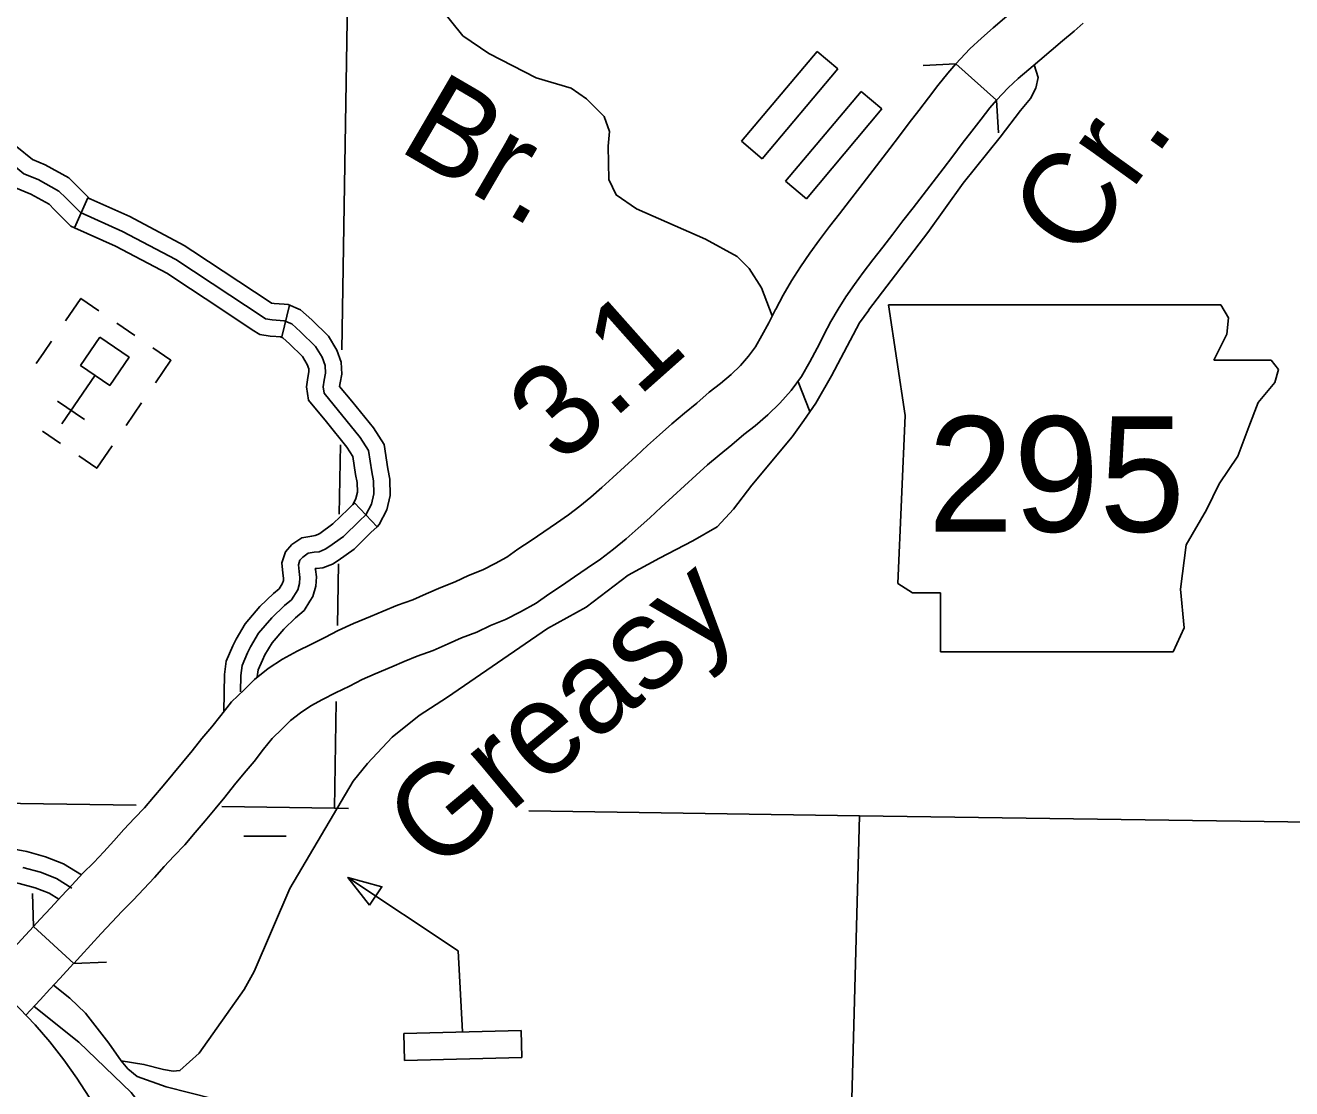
# Model space of a CAD drawing. Extents: x 0 to 3171, y 0 to 2059.
# Drawn here: x 1206.3 to 1303, y 574.1 to 655.3 of the extents above; entities that cross this region are included whole.
import ezdxf

# ---------------------------------------------------------------- set-up
doc = ezdxf.new("R2010")
doc.units = 0
for name, color, linetype in [('Level 10', 7, 'Continuous'), ('Level 21', 7, 'Continuous'), ('Level 32', 7, 'Continuous'), ('Level 35', 7, 'Continuous'), ('Level 37', 7, 'Continuous'), ('Level 4', 7, 'Continuous'), ('Level 45', 7, 'Continuous'), ('Level 48', 7, 'Continuous'), ('Level 5', 7, 'Continuous'), ('Level 57', 7, 'Continuous'), ('Level 63', 7, 'Continuous')]:
    doc.layers.add(name, color=color, linetype=linetype)

msp = doc.modelspace()

# ---------------------------------------------------------------- linework, layer by layer
at = {"layer": 'Level 10'}
for p, q in [((1263.603, 633.602), (1263.616, 633.626)), ((1263.616, 633.626), (1263.603, 633.602)), ((1267.307, 631.694), (1267.294, 631.669))]:
    msp.add_line(p, q, dxfattribs=at)
for points in [[(1277.363, 652.354), (1278.433, 653.492), (1279.328, 654.32), (1280.205, 655.087), (1281.08, 655.827), (1281.949, 656.555), (1282.821, 657.286), (1283.676, 658.003), (1284.288, 658.546)], [(1280.468, 649.576), (1281.353, 650.517), (1282.114, 651.221), (1282.923, 651.928), (1283.764, 652.64), (1284.626, 653.362), (1285.498, 654.094), (1286.397, 654.848), (1287.081, 655.454)], [(1263.616, 633.626), (1264.182, 634.689), (1264.808, 635.779), (1265.493, 636.855), (1266.213, 637.903), (1266.96, 638.927), (1267.724, 639.925), (1268.484, 640.91), (1269.25, 641.904), (1270.023, 642.906), (1270.798, 643.905), (1271.567, 644.895), (1272.32, 645.875), (1273.063, 646.859), (1273.808, 647.837), (1274.541, 648.799), (1275.269, 649.75), (1275.996, 650.694), (1276.751, 651.645), (1277.363, 652.354), (1280.468, 649.576)], [(1280.468, 649.576), (1277.363, 652.354), (1276.751, 651.645), (1275.996, 650.694), (1275.269, 649.75), (1274.541, 648.799), (1273.808, 647.837), (1273.063, 646.859), (1272.32, 645.875), (1271.567, 644.895), (1270.798, 643.905), (1270.023, 642.906), (1269.25, 641.904), (1268.484, 640.91), (1267.724, 639.925), (1266.96, 638.927), (1266.213, 637.903), (1265.493, 636.855), (1264.808, 635.779), (1264.182, 634.689), (1263.616, 633.626)], [(1267.294, 631.669), (1267.828, 632.672), (1268.374, 633.622), (1268.968, 634.556), (1269.613, 635.494), (1270.298, 636.433), (1271.027, 637.385), (1271.784, 638.365), (1272.55, 639.36), (1273.319, 640.357), (1274.089, 641.351), (1274.863, 642.347), (1275.635, 643.35), (1276.383, 644.342), (1277.122, 645.311), (1277.853, 646.27), (1278.573, 647.212), (1279.279, 648.128), (1279.961, 648.988), (1280.468, 649.576)], [(1267.294, 631.669), (1267.828, 632.672), (1268.374, 633.622), (1268.968, 634.556), (1269.613, 635.494), (1270.298, 636.433), (1271.027, 637.385), (1271.784, 638.365), (1272.55, 639.36), (1273.319, 640.357), (1274.089, 641.351), (1274.863, 642.347), (1275.635, 643.35), (1276.383, 644.342), (1277.122, 645.311), (1277.853, 646.27), (1278.573, 647.212), (1279.279, 648.128), (1279.961, 648.988), (1280.468, 649.576)], [(1206.975, 586.503), (1207.483, 587.055), (1208.281, 587.926), (1209.096, 588.806), (1209.912, 589.676), (1210.747, 590.564), (1211.581, 591.391), (1212.333, 592.206), (1213.095, 593.034), (1213.858, 593.903), (1214.685, 594.767), (1215.445, 595.551), (1216.138, 596.361), (1216.872, 597.236), (1217.61, 598.123), (1218.345, 599.018), (1219.078, 599.921), (1219.824, 600.849), (1220.569, 601.734), (1221.267, 602.618), (1222.087, 603.639), (1223.035, 604.576), (1223.845, 605.358), (1224.889, 606.184), (1225.973, 606.908), (1227.093, 607.521), (1228.174, 608.06), (1229.196, 608.566), (1230.227, 609.099), (1231.39, 609.623), (1232.68, 610.151), (1233.658, 610.579), (1234.756, 611.018), (1235.921, 611.447), (1236.944, 611.887), (1238.05, 612.378), (1239.159, 612.805), (1240.166, 613.281), (1241.26, 613.73), (1242.196, 614.2), (1243.081, 614.693), (1243.938, 615.31), (1244.946, 615.976), (1245.909, 616.63), (1246.872, 617.286), (1247.789, 617.923), (1248.651, 618.573), (1249.491, 619.261), (1250.332, 620.005), (1251.193, 620.782), (1252.063, 621.585), (1252.95, 622.395), (1253.831, 623.207), (1254.734, 624.042), (1255.676, 624.878), (1256.643, 625.695), (1257.59, 626.454), (1258.534, 627.279), (1259.406, 627.955), (1260.208, 628.637), (1260.915, 629.324), (1261.543, 630.029), (1262.067, 630.747), (1262.556, 631.604), (1263.077, 632.581), (1263.603, 633.602)], [(1263.603, 633.602), (1263.077, 632.581), (1262.556, 631.604), (1262.067, 630.747), (1261.543, 630.029), (1260.915, 629.324), (1260.208, 628.637), (1259.406, 627.955), (1258.534, 627.279), (1257.59, 626.454), (1256.643, 625.695), (1255.676, 624.878), (1254.734, 624.042), (1253.831, 623.207), (1252.95, 622.395), (1252.063, 621.585), (1251.193, 620.782), (1250.332, 620.005), (1249.491, 619.261), (1248.651, 618.573), (1247.789, 617.923), (1246.872, 617.286), (1245.909, 616.63), (1244.946, 615.976), (1243.938, 615.31), (1243.081, 614.693), (1242.196, 614.2), (1241.26, 613.73), (1240.166, 613.281), (1239.159, 612.805), (1238.05, 612.378), (1236.944, 611.887), (1235.921, 611.447), (1234.756, 611.018), (1233.658, 610.579), (1232.68, 610.151), (1231.39, 609.623), (1230.227, 609.099), (1229.196, 608.566), (1228.174, 608.06), (1227.093, 607.521), (1225.973, 606.908), (1224.889, 606.184), (1223.845, 605.358), (1223.035, 604.576), (1222.087, 603.639), (1221.267, 602.618), (1220.569, 601.734), (1219.824, 600.849), (1219.078, 599.921), (1218.345, 599.018), (1217.61, 598.123), (1216.872, 597.236), (1216.138, 596.361), (1215.445, 595.551), (1214.685, 594.767), (1213.858, 593.903), (1213.095, 593.034), (1212.333, 592.206), (1211.581, 591.391), (1210.747, 590.564), (1209.912, 589.676), (1209.096, 588.806), (1208.281, 587.926), (1207.483, 587.055), (1206.975, 586.503)], [(1206.975, 586.503), (1210.041, 583.682), (1210.552, 584.237), (1211.346, 585.103), (1212.143, 585.965), (1212.949, 586.823), (1213.733, 587.657), (1214.58, 588.497), (1215.397, 589.382), (1216.194, 590.248), (1216.93, 591.087), (1217.686, 591.876), (1218.527, 592.744), (1219.317, 593.667), (1220.07, 594.565), (1220.822, 595.469), (1221.573, 596.382), (1222.32, 597.303), (1223.042, 598.201), (1223.798, 599.101), (1224.527, 600.023), (1225.186, 600.843), (1225.947, 601.595), (1226.592, 602.218), (1227.343, 602.812), (1228.136, 603.342), (1229.024, 603.829), (1230.027, 604.329), (1231.077, 604.848), (1232.041, 605.346), (1233.036, 605.794), (1234.304, 606.314), (1235.267, 606.735), (1236.249, 607.128), (1237.464, 607.575), (1238.614, 608.069), (1239.645, 608.528), (1240.8, 608.972), (1241.849, 609.468), (1242.988, 609.935), (1244.146, 610.516), (1245.319, 611.171), (1246.305, 611.88), (1247.265, 612.515), (1248.252, 613.185), (1249.233, 613.853), (1250.233, 614.547), (1251.227, 615.297), (1252.194, 616.089), (1253.108, 616.899), (1254.001, 617.704), (1254.88, 618.515), (1255.766, 619.324), (1256.657, 620.145), (1257.532, 620.954), (1258.404, 621.728), (1259.291, 622.477), (1260.265, 623.257), (1261.184, 624.061), (1262.034, 624.72), (1263.014, 625.554), (1263.925, 626.44), (1264.789, 627.408), (1265.571, 628.48), (1266.204, 629.591), (1266.767, 630.646), (1267.307, 631.694)], [(1206.975, 586.503), (1210.041, 583.682), (1210.552, 584.237), (1211.346, 585.103), (1212.143, 585.965), (1212.949, 586.823), (1213.733, 587.657), (1214.58, 588.497), (1215.397, 589.382), (1216.194, 590.248), (1216.93, 591.087), (1217.686, 591.876), (1218.527, 592.744), (1219.317, 593.667), (1220.07, 594.565), (1220.822, 595.469), (1221.573, 596.382), (1222.32, 597.303), (1223.042, 598.201), (1223.798, 599.101), (1224.527, 600.023), (1225.186, 600.843), (1225.947, 601.595), (1226.592, 602.218), (1227.343, 602.812), (1228.136, 603.342), (1229.024, 603.829), (1230.027, 604.329), (1231.077, 604.848), (1232.041, 605.346), (1233.036, 605.794), (1234.304, 606.314), (1235.267, 606.735), (1236.249, 607.128), (1237.464, 607.575), (1238.614, 608.069), (1239.645, 608.528), (1240.8, 608.972), (1241.849, 609.468), (1242.988, 609.935), (1244.146, 610.516), (1245.319, 611.171), (1246.305, 611.88), (1247.265, 612.515), (1248.252, 613.185), (1249.233, 613.853), (1250.233, 614.547), (1251.227, 615.297), (1252.194, 616.089), (1253.108, 616.899), (1254.001, 617.704), (1254.88, 618.515), (1255.766, 619.324), (1256.657, 620.145), (1257.532, 620.954), (1258.404, 621.728), (1259.291, 622.477), (1260.265, 623.257), (1261.184, 624.061), (1262.034, 624.72), (1263.014, 625.554), (1263.925, 626.44), (1264.789, 627.408), (1265.571, 628.48), (1266.204, 629.591), (1266.767, 630.646), (1267.307, 631.694)], [(1203.335, 582.565), (1204.418, 583.73), (1205.165, 584.539), (1206.975, 586.503)], [(1206.393, 579.734), (1207.475, 580.898), (1208.229, 581.716), (1208.988, 582.54), (1210.035, 583.675)]]:
    msp.add_lwpolyline(points, dxfattribs=at)
at = {"layer": 'Level 21'}
for p, q in [((1272.228, 633.958), (1273.497, 625.499)), ((1298.169, 632.971), (1297.584, 633.945)), ((1298.028, 631.702), (1298.169, 632.971)), ((1297.041, 629.728), (1298.028, 631.702)), ((1301.411, 629.728), (1297.041, 629.728)), ((1301.975, 629.023), (1301.411, 629.728)), ((1301.693, 628.037), (1301.975, 629.023)), ((1300.425, 626.486), (1301.693, 628.037)), ((1299.72, 624.653), (1300.425, 626.486)), ((1273.497, 625.499), (1272.933, 612.669)), ((1298.874, 622.397), (1299.72, 624.653)), ((1297.464, 620.282), (1298.874, 622.397)), ((1296.477, 618.309), (1297.464, 620.282)), ((1294.926, 615.63), (1296.477, 618.309)), ((1294.503, 612.246), (1294.926, 615.63)), ((1272.933, 612.669), (1274.061, 611.965)), ((1274.061, 611.965), (1276.176, 611.965)), ((1276.176, 611.965), (1276.176, 607.453)), ((1294.785, 609.286), (1294.503, 612.246)), ((1293.939, 607.453), (1294.785, 609.286)), ((1276.176, 607.453), (1293.939, 607.453))]:
    msp.add_line(p, q, dxfattribs=at)
msp.add_lwpolyline([(1272.228, 633.958), (1297.584, 633.945)], dxfattribs=at)
at = {"layer": 'Level 32'}
for points in [[(1210.632, 590.45), (1209.271, 591.29), (1207.892, 591.821), (1206.452, 592.226), (1205.081, 592.49), (1202.813, 592.98), (1201.809, 593.191)], [(1208.892, 588.586), (1208.156, 589.041), (1207.103, 589.446), (1205.876, 589.791), (1204.58, 590.041), (1202.292, 590.535), (1201.294, 590.744)], [(1209.905, 589.43), (1208.714, 590.166), (1207.497, 590.634), (1206.164, 591.008)]]:
    msp.add_lwpolyline(points, dxfattribs=at)
at = {"layer": 'Level 35'}
for points in [[(1238.166, 656.455), (1239.723, 654.499), (1241.725, 653.146), (1245.325, 651.288), (1248.004, 650.49), (1249.172, 649.681), (1250.509, 648.341), (1250.932, 647.177), (1250.823, 646.076), (1250.874, 643.509), (1251.447, 642.346), (1252.998, 641.273), (1258.261, 638.977), (1260.678, 637.644), (1261.581, 636.733), (1262.521, 635.239), (1263.353, 633.117)], [(1283.345, 652.286), (1283.636, 651.299), (1283.474, 650.488), (1283.064, 649.711), (1282.282, 648.795), (1280.742, 646.761), (1277.905, 643.252), (1275.219, 639.471), (1270.7, 633.541)], [(1270.713, 633.559), (1270.006, 632.589), (1267.863, 628.538), (1266.665, 626.451), (1265.763, 625.119), (1264.866, 623.887), (1261.79, 620.191), (1260.402, 618.345), (1259.134, 616.995), (1257.28, 615.935), (1254.739, 614.618), (1252.349, 613.314), (1249.145, 610.88), (1246.189, 609.242), (1238.557, 604.006)], [(1265.335, 628.066), (1266.224, 625.799)], [(1238.557, 604.006), (1236.403, 602.603), (1234.346, 600.94), (1232.452, 598.93), (1231.358, 597.594), (1226.532, 589.408), (1223.802, 583.071), (1223.047, 581.682), (1219.61, 576.823), (1218.141, 575.496), (1217.632, 575.447), (1216.884, 575.588), (1215.397, 575.976), (1213.661, 576.25)], [(1208.508, 582.019), (1209.734, 581.021), (1210.937, 579.879), (1212.73, 577.591), (1213.661, 576.25), (1214.171, 575.634), (1214.872, 575.056), (1217.086, 574.271), (1220.696, 573.347), (1222.126, 573.107), (1223.637, 573.034), (1224.238, 572.655), (1224.922, 572.06), (1226.144, 570.751), (1226.697, 569.938), (1227.102, 569.058)], [(1207.01, 580.398), (1210.421, 577.675), (1214.432, 573.836), (1214.884, 573.255), (1215.736, 572.611), (1216.734, 572.385), (1217.829, 572.443), (1221.617, 572.236), (1222.448, 572.042), (1223.416, 571.415), (1224.957, 569.409), (1225.512, 568.33), (1225.725, 566.397), (1225.665, 565.363), (1225.473, 564.328)]]:
    msp.add_lwpolyline(points, dxfattribs=at)
at = {"layer": 'Level 37'}
for points in [[(1274.867, 652.216), (1277.363, 652.354)], [(1280.468, 649.576), (1280.607, 647.08)], [(1206.981, 586.509), (1206.888, 589.008)], [(1212.533, 583.768), (1210.035, 583.675)]]:
    msp.add_lwpolyline(points, dxfattribs=at)
at = {"layer": 'Level 4'}
for points in [[(1214.816, 595.752), (1195.358, 596.034)], [(1231.007, 595.517), (1229.947, 595.532), (1221.353, 595.657)], [(1355.588, 593.707), (1317.214, 594.273), (1270.003, 594.951), (1244.784, 595.317)]]:
    msp.add_lwpolyline(points, dxfattribs=at)
at = {"layer": 'Level 45'}
for p, q in [((1210.1, 639.835), (1211.12, 642.118)), ((1225.912, 631.5), (1226.518, 633.924)), ((1231.47, 618.831), (1233.19, 617.016))]:
    msp.add_line(p, q, dxfattribs=at)
for points in [[(1200.283, 653.732), (1200.043, 652.39), (1199.996, 651.524), (1200.183, 650.494), (1200.885, 649.324), (1201.68, 648.388), (1204.234, 645.732), (1204.861, 645.088), (1206.241, 643.964), (1207.317, 643.519), (1208.913, 642.642), (1209.427, 642.127), (1210.55, 641.004), (1213.773, 639.564), (1217.843, 637.41), (1221.96, 634.695), (1224.346, 633.104), (1224.685, 632.891)], [(1204.612, 647.142), (1205.133, 646.601), (1205.707, 646.011), (1206.888, 645.049), (1207.859, 644.648), (1209.671, 643.652), (1210.311, 643.011), (1211.271, 642.051), (1211.12, 642.118)], [(1202.81, 645.409), (1203.336, 644.862), (1204.016, 644.164), (1205.594, 642.879), (1206.776, 642.391), (1208.154, 641.633), (1208.543, 641.243), (1209.829, 639.956), (1210.1, 639.835)], [(1211.12, 642.118), (1214.321, 640.688), (1218.481, 638.487), (1219.142, 638.051)], [(1210.1, 639.835), (1213.225, 638.439), (1217.205, 636.334), (1217.765, 635.964)], [(1219.142, 638.051), (1222.651, 635.737), (1225.025, 634.153), (1225.135, 634.084), (1225.336, 634.051), (1226.102, 633.993)], [(1217.765, 635.964), (1221.269, 633.654), (1223.666, 632.054), (1224.234, 631.698), (1225.039, 631.567), (1225.912, 631.5)], [(1226.102, 633.993), (1226.412, 633.969), (1227.358, 633.566), (1228.201, 632.815), (1229.484, 631.56), (1230.119, 630.489), (1230.462, 629.575), (1230.503, 628.659), (1230.376, 627.987), (1230.335, 627.728), (1231.256, 626.597)], [(1224.685, 632.891), (1225.188, 632.809), (1226.111, 632.739), (1226.68, 632.496), (1227.348, 631.901), (1228.493, 630.781), (1228.988, 629.947), (1229.222, 629.322), (1229.248, 628.748), (1229.144, 628.201), (1229.066, 627.706), (1229.144, 627.211), (1231.904, 623.824), (1232.529, 622.834), (1232.782, 621.209)], [(1225.811, 631.508), (1226.001, 631.427), (1226.495, 630.987), (1227.502, 630.002), (1227.856, 629.404), (1227.982, 629.068), (1227.993, 628.838), (1227.912, 628.416), (1227.8, 627.706), (1227.962, 626.683), (1229.318, 625.018)], [(1231.256, 626.597), (1232.921, 624.555), (1233.724, 623.282), (1234.013, 621.423), (1234.162, 620.649), (1234.194, 619.396), (1233.941, 618.307), (1233.355, 617.173), (1233.19, 617.016)], [(1229.318, 625.018), (1230.887, 623.093), (1231.334, 622.386), (1231.55, 620.996), (1231.668, 620.379), (1231.687, 619.651), (1231.576, 619.177), (1231.328, 618.696), (1231.47, 618.831)], [(1232.782, 621.209), (1232.915, 620.514), (1232.941, 619.524), (1232.758, 618.742), (1232.342, 617.934), (1231.847, 617.465), (1230.623, 616.267), (1229.517, 615.472), (1229.23, 615.29), (1228.762, 615.107), (1228.384, 615.068), (1227.941, 614.99), (1227.525, 614.704), (1227.303, 614.456), (1227.186, 614.117), (1227.238, 613.609), (1227.303, 613.14), (1227.277, 612.684), (1227.134, 612.202), (1226.665, 611.447), (1226.132, 610.991), (1225.155, 610.066), (1224.153, 608.88), (1223.541, 607.838), (1223.306, 607.38), (1222.885, 606.431), (1222.799, 605.649), (1222.772, 604.403)], [(1231.47, 618.831), (1230.98, 618.366), (1229.817, 617.227), (1228.816, 616.508), (1228.662, 616.41), (1228.465, 616.333), (1228.211, 616.307), (1227.457, 616.174), (1226.693, 615.648), (1226.204, 615.102), (1225.915, 614.265), (1225.997, 613.46), (1226.048, 613.089), (1226.038, 612.901), (1225.984, 612.719), (1225.941, 612.651)], [(1233.19, 617.016), (1232.714, 616.565), (1231.43, 615.307), (1230.217, 614.437), (1229.798, 614.169), (1229.058, 613.881), (1228.557, 613.83), (1228.474, 613.815), (1228.479, 613.759), (1228.558, 613.191), (1228.517, 612.468), (1228.285, 611.686), (1228.066, 611.333)], [(1225.941, 612.651), (1225.706, 612.271), (1225.295, 611.92), (1224.245, 610.926), (1223.129, 609.605), (1222.445, 608.44), (1222.177, 607.919), (1221.664, 606.761), (1221.55, 605.731), (1221.49, 602.9)], [(1228.066, 611.333), (1227.625, 610.622), (1226.968, 610.061), (1226.065, 609.206), (1225.176, 608.155), (1224.637, 607.236), (1224.434, 606.84), (1224.106, 606.101), (1224.046, 605.551)]]:
    msp.add_lwpolyline(points, dxfattribs=at)
at = {"layer": 'Level 5'}
for points in [[(1230.507, 630.521), (1231.336, 682.343)], [(1230.306, 617.979), (1230.391, 623.258)], [(1230.17, 609.465), (1230.246, 614.174)], [(1229.947, 595.532), (1230.077, 603.669)], [(1269.32, 569.575), (1270.003, 594.951)]]:
    msp.add_lwpolyline(points, dxfattribs=at)
at = {"layer": 'Level 57'}
for p, q in [((1266.764, 653.304), (1260.996, 646.449)), ((1268.358, 651.962), (1266.764, 653.304)), ((1262.59, 645.108), (1268.358, 651.962)), ((1270.125, 650.25), (1264.357, 643.396)), ((1271.719, 648.909), (1270.125, 650.25)), ((1265.951, 642.054), (1271.719, 648.909)), ((1260.996, 646.449), (1262.59, 645.108)), ((1264.357, 643.396), (1265.951, 642.054)), ((1214.7, 631.615), (1213.326, 632.558)), ((1207.756, 630.316), (1208.354, 631.188)), ((1207.756, 630.316), (1207.175, 629.47)), ((1209.135, 624.873), (1211.674, 628.573)), ((1210.873, 625.196), (1208.812, 626.611)), ((1214.046, 624.755), (1215.225, 626.472)), ((1207.668, 624.313), (1209.042, 623.37)), ((1244.178, 578.571), (1235.222, 578.342)), ((1235.222, 578.342), (1235.276, 576.259)), ((1244.231, 576.489), (1244.178, 578.571)), ((1235.276, 576.259), (1244.231, 576.489))]:
    msp.add_line(p, q, dxfattribs=at)
for points in [[(1211.959, 633.496), (1210.585, 634.439), (1209.406, 632.721)], [(1216.277, 628.006), (1217.456, 629.724), (1216.082, 630.667)], [(1210.424, 622.422), (1211.798, 621.479), (1212.977, 623.196)], [(1223.032, 593.399), (1226.248, 593.399)], [(1239.7, 578.457), (1239.379, 584.638), (1230.968, 590.242)]]:
    msp.add_lwpolyline(points, dxfattribs=at)
for points in [[(1212.037, 631.477), (1210.566, 629.333), (1212.79, 627.807), (1214.261, 629.951)], [(1232.619, 588.12), (1233.562, 589.535), (1230.968, 590.242)]]:
    msp.add_lwpolyline(points, close=True, dxfattribs=at)
at = {"layer": 'Level 63'}
msp.add_circle((1180.501, 554.832), 35.924, dxfattribs=at)

# ---------------------------------------------------------------- texts
at = {"layer": 'Level 21'}
msp.add_text('295', height=8.8, dxfattribs=at).set_placement((1275.215, 616.636))
at = {"layer": 'Level 35'}
for s, rotation, p in [('Br.', 329.71324, (1234.66, 645.835)), ('Cr.', 54.26432, (1286.806, 637.117)), ('Greasy', 39.85315, (1237.684, 590.431))]:
    msp.add_text(s, height=7.04, rotation=rotation, dxfattribs=at).set_placement(p)
at = {"layer": 'Level 48'}
msp.add_text('3.1', height=7.04, rotation=41.64802, dxfattribs=at).set_placement((1247.244, 621.633))

doc.saveas('drawing.dxf')
